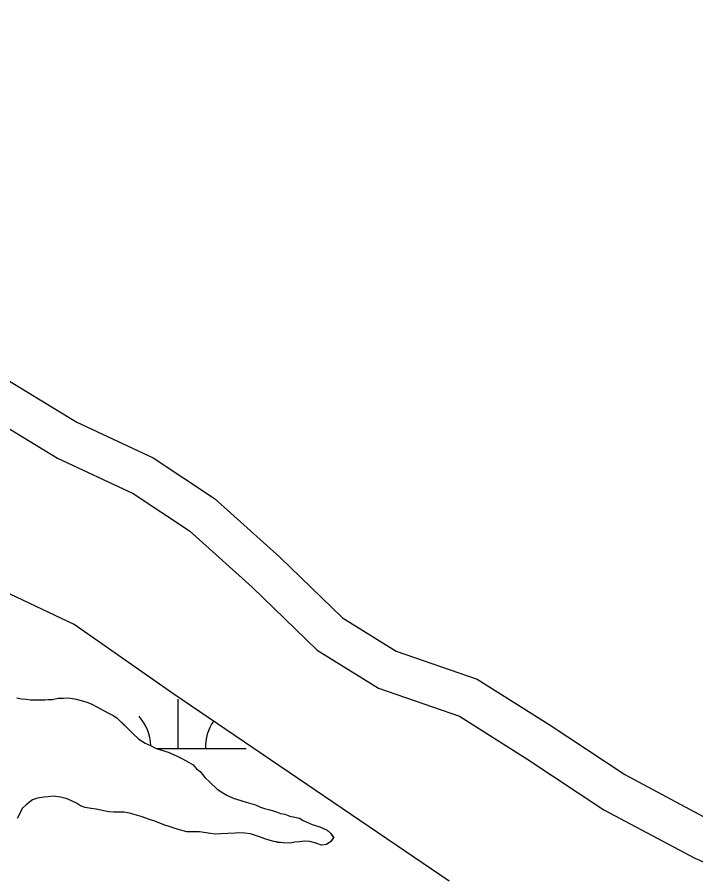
# Model space of a CAD drawing. Extents: x 3161564 to 3199464, y 849354 to 874788.
# Drawn here: x 3192095 to 3192592, y 857077 to 857708 of the extents above; entities that cross this region are included whole.
import ezdxf

# ---------------------------------------------------------------- set-up
doc = ezdxf.new("R2010")
doc.units = 0
for name, color, linetype in [('V-ROAD-CNTR', 7, 'Continuous'), ('V-SITE-VEGE', 7, 'Continuous'), ('V-TOPO-SHOR', 7, 'Continuous'), ('V-WETL-SWMP', 7, 'Continuous')]:
    doc.layers.add(name, color=color, linetype=linetype)

msp = doc.modelspace()

# ---------------------------------------------------------------- linework, layer by layer
at = {"layer": 'V-ROAD-CNTR'}
for points in [[(3191535.11, 857879.77), (3191573.5, 857844.97), (3191613.61, 857790.16), (3191654.43, 857740.97), (3191694.58, 857689.71), (3191727.94, 857667.62), (3191772.8, 857630.5), (3191834.22, 857592.78), (3191901.5, 857551.55), (3191968.62, 857521.25), (3192014.3, 857490.15), (3192065.88, 857455.53), (3192138.67, 857411.21), (3192194.49, 857385.01), (3192239.51, 857355.28), (3192287.46, 857312.09), (3192333.19, 857267.78), (3192372.55, 857243.31), (3192431.96, 857222.79), (3192484.61, 857189.61), (3192540.25, 857152.88), (3192604.46, 857118.53)], [(3191516.69, 857855.97), (3191551.09, 857824.79), (3191589.94, 857771.71), (3191631.07, 857722.14), (3191673.97, 857667.38), (3191710.04, 857643.49), (3191755.3, 857606.04), (3191818.53, 857567.21), (3191887.44, 857524.99), (3191953.89, 857494.98), (3191997.5, 857465.3), (3192049.71, 857430.25), (3192124.45, 857384.74), (3192179.77, 857358.78), (3192221.1, 857331.48), (3192266.98, 857290.17), (3192314.62, 857243.99), (3192359.57, 857216.05), (3192418.9, 857195.57), (3192468.35, 857164.4), (3192524.88, 857127.08), (3192591.44, 857091.47), (3192622.54, 857078.11)]]:
    msp.add_lwpolyline(points, dxfattribs=at)
at = {"layer": 'V-SITE-VEGE'}
msp.add_lwpolyline([(3192094.74, 857208.97), (3192098.12, 857208.41), (3192101.5, 857208.14), (3192104.6, 857207.58), (3192109.39, 857207.59), (3192113.62, 857207.6), (3192115.03, 857207.6), (3192117.56, 857207.89), (3192120.66, 857207.89), (3192124.88, 857208.75), (3192128.83, 857208.76), (3192132.49, 857209.05), (3192138.41, 857208.21), (3192146.02, 857205.97), (3192149.12, 857204.57), (3192153.63, 857202.32), (3192161.25, 857198.11), (3192165.2, 857196.15), (3192168.02, 857194.47), (3192179.59, 857182.94), (3192184.11, 857178.72), (3192188.62, 857175.91), (3192193.13, 857173.95), (3192196.23, 857172.26), (3192199.9, 857170.86), (3192205.54, 857169.18), (3192211.74, 857166.66), (3192215.97, 857164.42), (3192220.48, 857161.89), (3192223.87, 857159.92), (3192226.41, 857157.11), (3192228.95, 857155.14), (3192232.34, 857150.64), (3192236.01, 857147.27), (3192241.37, 857142.21), (3192245.6, 857139.4), (3192248.42, 857137.71), (3192253.21, 857135.47), (3192262.8, 857132.67), (3192269.57, 857130.71), (3192273.23, 857129.03), (3192276.05, 857127.91), (3192280, 857127.07), (3192284.22, 857125.67), (3192287.89, 857124.27), (3192290.99, 857123.71), (3192294.66, 857122.31), (3192298.32, 857121.47), (3192301.7, 857120.91), (3192304.52, 857119.23), (3192311.01, 857116.15), (3192316.64, 857114.47), (3192322, 857111.94), (3192324.54, 857109.97), (3192326.8, 857106.6), (3192324.84, 857103.78), (3192321.46, 857101.52), (3192317.8, 857100.95), (3192313.85, 857102.63), (3192309.34, 857103.75), (3192305.11, 857104.02), (3192301.74, 857103.45), (3192298.07, 857103.16), (3192294.97, 857102.59), (3192289.9, 857102.86), (3192285.96, 857103.14), (3192282.01, 857103.97), (3192276.37, 857105.65), (3192272.43, 857107.05), (3192265.94, 857109.29), (3192261.72, 857109.85), (3192258.05, 857110.13), (3192254.67, 857109.84), (3192243.97, 857109.25), (3192240.31, 857109.24), (3192236.64, 857109.52), (3192228.47, 857110.91), (3192225.09, 857110.9), (3192219.17, 857110.89), (3192212.13, 857112.85), (3192206.21, 857114.81), (3192202.26, 857115.93), (3192195.78, 857118.74), (3192191.83, 857119.86), (3192185.63, 857122.1), (3192177.17, 857124.61), (3192172.94, 857125.17), (3192165.62, 857125.16), (3192161.96, 857125.43), (3192158.29, 857126.27), (3192152.65, 857127.38), (3192148.99, 857127.94), (3192144.76, 857128.78), (3192141.38, 857129.9), (3192138.28, 857131.86), (3192131.51, 857134.95), (3192126.72, 857136.35), (3192121.36, 857136.9), (3192117.7, 857136.61), (3192114.32, 857136.32), (3192109.82, 857135.47), (3192106.16, 857134.33), (3192101.37, 857130.66), (3192098.84, 857128.12), (3192094.91, 857120.51)], dxfattribs=at)
at = {"layer": 'V-TOPO-SHOR'}
for points in [[(3192094.74, 857208.97), (3192098.12, 857208.41), (3192101.5, 857208.14), (3192104.6, 857207.58), (3192109.39, 857207.59), (3192113.62, 857207.6), (3192115.03, 857207.6), (3192117.56, 857207.89), (3192120.66, 857207.89), (3192124.88, 857208.75), (3192128.83, 857208.76), (3192132.49, 857209.05), (3192138.41, 857208.21), (3192146.02, 857205.97), (3192149.12, 857204.57), (3192153.63, 857202.33), (3192161.25, 857198.11), (3192165.2, 857196.15), (3192168.02, 857194.47), (3192174.51, 857188), (3192179.59, 857182.94), (3192184.11, 857178.72), (3192188.62, 857175.91), (3192193.13, 857173.95), (3192196.23, 857172.26), (3192199.9, 857170.86), (3192205.54, 857169.18), (3192211.74, 857166.66), (3192215.97, 857164.42), (3192220.48, 857161.89), (3192223.87, 857159.92), (3192226.41, 857157.11), (3192228.95, 857155.14), (3192232.34, 857150.64), (3192236.01, 857147.27)], [(3192236.01, 857147.27), (3192241.37, 857142.21), (3192245.6, 857139.4), (3192248.42, 857137.71), (3192253.21, 857135.47), (3192258.01, 857134.07), (3192262.8, 857132.67), (3192269.57, 857130.71), (3192273.23, 857129.03), (3192276.05, 857127.91), (3192280, 857127.07), (3192284.22, 857125.67), (3192287.89, 857124.27), (3192290.99, 857123.71), (3192294.66, 857122.31), (3192298.32, 857121.47), (3192301.7, 857120.92), (3192304.52, 857119.23), (3192311.01, 857116.15), (3192316.64, 857114.47), (3192322, 857111.94), (3192324.54, 857109.97), (3192326.8, 857106.6), (3192324.84, 857103.78), (3192321.46, 857101.52), (3192317.8, 857100.95), (3192313.85, 857102.63), (3192309.34, 857103.75), (3192305.11, 857104.02), (3192301.74, 857103.45), (3192298.07, 857103.16), (3192294.97, 857102.59), (3192289.9, 857102.86), (3192285.96, 857103.14), (3192282.01, 857103.97), (3192276.37, 857105.65), (3192272.43, 857107.05), (3192265.94, 857109.29), (3192261.72, 857109.85), (3192258.05, 857110.13), (3192254.67, 857109.84), (3192249.32, 857109.54), (3192243.97, 857109.25), (3192240.31, 857109.24), (3192236.64, 857109.52), (3192228.47, 857110.91), (3192225.09, 857110.9), (3192219.17, 857110.89), (3192212.13, 857112.85), (3192206.21, 857114.81), (3192202.26, 857115.93), (3192195.78, 857118.74), (3192191.83, 857119.86), (3192185.63, 857122.1), (3192177.17, 857124.61), (3192172.94, 857125.17), (3192169.84, 857125.16), (3192165.62, 857125.16), (3192161.96, 857125.43), (3192158.29, 857126.27), (3192152.65, 857127.38), (3192148.99, 857127.94), (3192144.76, 857128.78), (3192141.38, 857129.9), (3192138.28, 857131.86), (3192131.51, 857134.95), (3192126.72, 857136.35), (3192121.36, 857136.9), (3192117.7, 857136.61), (3192114.32, 857136.32), (3192109.82, 857135.47), (3192106.16, 857134.33), (3192101.37, 857130.66), (3192098.84, 857128.12), (3192094.91, 857120.51)]]:
    msp.add_lwpolyline(points, dxfattribs=at)
at = {"layer": 'V-WETL-SWMP'}
for p, q in [((3192136.56, 857262.95), (3192013.56, 857320.87)), ((3192208.91, 857212.26), (3192136.56, 857262.95)), ((3192094.74, 857208.96), (3192098.12, 857208.41)), ((3192098.12, 857208.41), (3192101.5, 857208.13)), ((3192101.5, 857208.13), (3192104.6, 857207.57)), ((3192115.03, 857207.59), (3192117.56, 857207.88)), ((3192117.56, 857207.88), (3192120.66, 857207.89)), ((3192120.66, 857207.89), (3192124.89, 857208.74)), ((3192124.89, 857208.74), (3192128.83, 857208.75)), ((3192128.83, 857208.75), (3192132.49, 857209.04)), ((3192132.49, 857209.04), (3192138.41, 857208.2)), ((3192138.41, 857208.2), (3192146.02, 857205.97)), ((3192411.5, 857074.69), (3192208.91, 857212.26)), ((3192212.78, 857172.03), (3192212.78, 857208.03)), ((3192104.6, 857207.57), (3192115.03, 857207.59)), ((3192146.02, 857205.97), (3192149.12, 857204.56)), ((3192149.12, 857204.56), (3192153.63, 857202.32)), ((3192153.63, 857202.32), (3192161.25, 857198.11)), ((3192161.25, 857198.11), (3192165.2, 857196.14)), ((3192165.2, 857196.14), (3192168.02, 857194.46)), ((3192168.02, 857194.46), (3192179.59, 857182.93)), ((3192179.59, 857182.93), (3192184.11, 857178.71)), ((3192184.11, 857178.71), (3192188.62, 857175.91)), ((3192188.62, 857175.91), (3192193.13, 857173.94)), ((3192193.13, 857173.94), (3192196.24, 857172.26)), ((3192196.24, 857172.26), (3192199.9, 857170.86)), ((3192196.84, 857172.03), (3192262.78, 857172.03)), ((3192199.9, 857170.86), (3192205.54, 857169.18)), ((3192205.54, 857169.18), (3192211.74, 857166.65)), ((3192211.74, 857166.65), (3192215.97, 857164.41)), ((3192215.97, 857164.41), (3192220.48, 857161.88)), ((3192220.48, 857161.88), (3192223.87, 857159.92)), ((3192223.87, 857159.92), (3192226.41, 857157.1)), ((3192226.41, 857157.1), (3192228.95, 857155.14)), ((3192228.95, 857155.14), (3192232.34, 857150.64)), ((3192232.34, 857150.64), (3192236.01, 857147.26)), ((3192236.01, 857147.26), (3192241.37, 857142.2)), ((3192241.37, 857142.2), (3192245.6, 857139.39)), ((3192245.6, 857139.39), (3192248.42, 857137.71)), ((3192106.16, 857134.33), (3192101.37, 857130.66)), ((3192109.82, 857135.46), (3192106.16, 857134.33)), ((3192114.32, 857136.32), (3192109.82, 857135.46)), ((3192117.7, 857136.61), (3192114.32, 857136.32)), ((3192121.37, 857136.89), (3192117.7, 857136.61)), ((3192126.72, 857136.34), (3192121.37, 857136.89)), ((3192131.51, 857134.94), (3192126.72, 857136.34)), ((3192138.28, 857131.86), (3192131.51, 857134.94)), ((3192248.42, 857137.71), (3192253.22, 857135.46)), ((3192253.22, 857135.46), (3192262.8, 857132.67)), ((3192262.8, 857132.67), (3192269.57, 857130.71)), ((3192098.84, 857128.12), (3192094.92, 857120.5)), ((3192101.37, 857130.66), (3192098.84, 857128.12)), ((3192141.38, 857129.89), (3192138.28, 857131.86)), ((3192144.76, 857128.77), (3192141.38, 857129.89)), ((3192148.99, 857127.93), (3192144.76, 857128.77)), ((3192152.66, 857127.38), (3192148.99, 857127.93)), ((3192158.29, 857126.26), (3192152.66, 857127.38)), ((3192161.96, 857125.42), (3192158.29, 857126.26)), ((3192269.57, 857130.71), (3192273.23, 857129.02)), ((3192273.23, 857129.02), (3192276.05, 857127.9)), ((3192276.05, 857127.9), (3192280, 857127.07)), ((3192280, 857127.07), (3192284.23, 857125.67)), ((3192284.23, 857125.67), (3192287.89, 857124.26)), ((3192165.62, 857125.15), (3192161.96, 857125.42)), ((3192172.94, 857125.16), (3192165.62, 857125.15)), ((3192177.17, 857124.61), (3192172.94, 857125.16)), ((3192185.63, 857122.09), (3192177.17, 857124.61)), ((3192191.83, 857119.85), (3192185.63, 857122.09)), ((3192195.78, 857118.73), (3192191.83, 857119.85)), ((3192287.89, 857124.26), (3192290.99, 857123.71)), ((3192290.99, 857123.71), (3192294.66, 857122.31)), ((3192294.66, 857122.31), (3192298.32, 857121.47)), ((3192298.32, 857121.47), (3192301.7, 857120.91)), ((3192301.7, 857120.91), (3192304.52, 857119.23)), ((3192202.26, 857115.92), (3192195.78, 857118.73)), ((3192206.21, 857114.81), (3192202.26, 857115.92)), ((3192212.13, 857112.85), (3192206.21, 857114.81)), ((3192304.52, 857119.23), (3192311.01, 857116.14)), ((3192311.01, 857116.14), (3192316.65, 857114.46)), ((3192316.65, 857114.46), (3192322.01, 857111.94)), ((3192219.18, 857110.89), (3192212.13, 857112.85)), ((3192228.47, 857110.91), (3192219.18, 857110.89)), ((3192236.65, 857109.51), (3192228.47, 857110.91)), ((3192240.31, 857109.24), (3192236.65, 857109.51)), ((3192243.97, 857109.25), (3192240.31, 857109.24)), ((3192254.68, 857109.83), (3192243.97, 857109.25)), ((3192258.06, 857110.12), (3192254.68, 857109.83)), ((3192261.72, 857109.84), (3192258.06, 857110.12)), ((3192265.95, 857109.29), (3192261.72, 857109.84)), ((3192272.43, 857107.05), (3192265.95, 857109.29)), ((3192276.38, 857105.65), (3192272.43, 857107.05)), ((3192322.01, 857111.94), (3192324.54, 857109.97)), ((3192324.54, 857109.97), (3192326.81, 857106.59)), ((3192282.02, 857103.97), (3192276.38, 857105.65)), ((3192285.96, 857103.13), (3192282.02, 857103.97)), ((3192289.91, 857102.86), (3192285.96, 857103.13)), ((3192294.98, 857102.58), (3192289.91, 857102.86)), ((3192298.08, 857103.15), (3192294.98, 857102.58)), ((3192301.74, 857103.44), (3192298.08, 857103.15)), ((3192305.12, 857104.01), (3192301.74, 857103.44)), ((3192309.34, 857103.74), (3192305.12, 857104.01)), ((3192313.85, 857102.62), (3192309.34, 857103.74)), ((3192317.8, 857100.94), (3192313.85, 857102.62)), ((3192321.46, 857101.51), (3192317.8, 857100.94)), ((3192324.84, 857103.77), (3192321.46, 857101.51)), ((3192326.81, 857106.59), (3192324.84, 857103.77))]:
    msp.add_line(p, q, dxfattribs=at)
for centre, start, end in [((3192157.54, 857172.5), 2.61535, 40.77184), ((3192268.02, 857172.5), 146.32923, 180.77183)]:
    msp.add_arc(centre, 35.25, start, end, dxfattribs=at)

doc.saveas('drawing.dxf')
